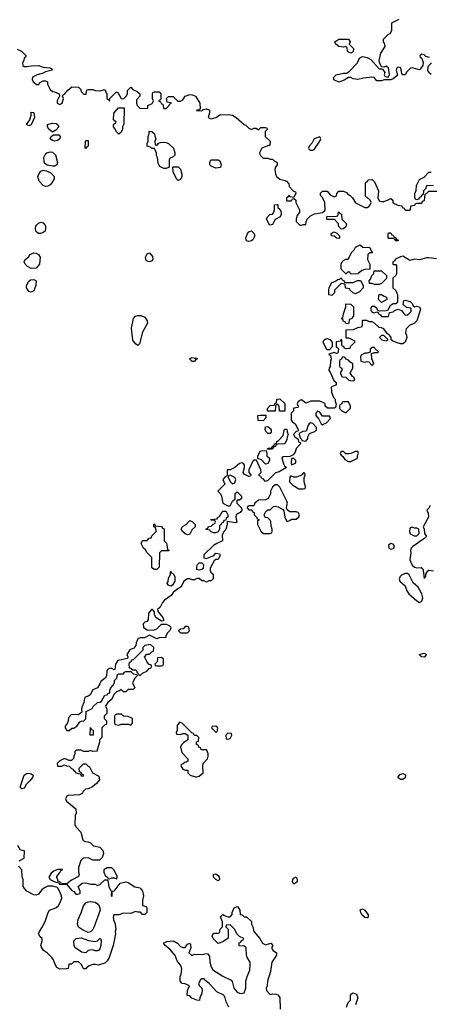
# Model space of a CAD drawing. Header units: inches. Extents: x 2380053 to 2584298, y 380219 to 546618.
# Tile 427 of 656: x 2486892 to 2490354, y 434014 to 442336. Entities that reach past the tile are written whole.
import ezdxf

# ---------------------------------------------------------------- set-up
doc = ezdxf.new("R2010")
doc.units = ezdxf.units.IN
doc.header["$MEASUREMENT"] = 0
for name, color, linetype in [('C4483', 7, 'Continuous'), ('C4484', 7, 'Continuous'), ('C4493', 7, 'Continuous'), ('C4494', 7, 'Continuous')]:
    doc.layers.add(name, color=color, linetype=linetype)

msp = doc.modelspace()

# ---------------------------------------------------------------- linework, layer by layer
at = {"layer": 'C4483', "color": 2}
for points, elevation in [([(2489972.9, 440000), (2489992, 439990), (2489994, 439970), (2489950, 439946), (2489926, 439970), (2489928.7, 440000)], 46), ([(2490000, 439877.3), (2489990, 439874), (2489932.7, 439872.7), (2489918, 439878), (2489912.7, 439892.7), (2489892, 439912), (2489868.4, 439911.6), (2489860.4, 439899.6), (2489860.4, 439880.4), (2489866, 439870), (2489880.4, 439860.4), (2489890, 439858), (2489910, 439866), (2489922, 439862), (2489926, 439850), (2489942, 439842), (2489950, 439828), (2490000, 439826.3)], 46), ([(2490000, 439681.6), (2489970, 439722), (2489950, 439732), (2489930, 439734), (2489891.1, 439771.1), (2489870, 439782), (2489850, 439782), (2489827.3, 439792.7), (2489790, 439794), (2489786, 439790), (2489786, 439750), (2489782, 439738), (2489748.4, 439731.6), (2489710, 439714), (2489647.3, 439712.7), (2489647.3, 439647.3), (2489670, 439646), (2489690, 439638), (2489722, 439622), (2489726, 439610), (2489686, 439570), (2489682, 439558), (2489650, 439554), (2489638, 439558), (2489632.7, 439572.7), (2489618, 439578), (2489614, 439590), (2489614, 439630), (2489610, 439634), (2489602, 439618), (2489570, 439614), (2489566, 439610), (2489566, 439570), (2489582, 439562), (2489586, 439550), (2489582, 439518), (2489570, 439514), (2489550, 439522), (2489506, 439510), (2489518, 439498), (2489526, 439470), (2489518, 439450), (2489515.3, 439404.7), (2489508, 439390), (2489506, 439370), (2489516.4, 439356.4), (2489547.3, 439287.3), (2489566, 439270), (2489566, 439250), (2489526, 439230), (2489528.4, 439188.4), (2489544, 439144), (2489558, 439130), (2489558, 439110), (2489566, 439090), (2489562, 439058), (2489550, 439054), (2489492.7, 439052.7), (2489474, 439070), (2489472.7, 439092.7), (2489428.4, 439111.6), (2489352.7, 439112.7), (2489310, 439094), (2489294, 439110), (2489270, 439122), (2489246, 439110), (2489238, 439090), (2489246, 439070), (2489242, 439058), (2489210, 439054), (2489206, 439050), (2489206, 439030), (2489186, 439010), (2489186, 438950), (2489196.4, 438936.4), (2489220.4, 438920.4), (2489238, 438890), (2489246, 438870), (2489242, 438858), (2489230, 438854), (2489206, 438830), (2489218, 438810), (2489246, 438790), (2489248.7, 438768.7), (2489262, 438762), (2489266, 438750), (2489229.1, 438710.9), (2489219.3, 438680.7), (2489202, 438658), (2489175.3, 438644.7), (2489118, 438642), (2489108.4, 438631.6), (2489122, 438582), (2489130, 438566), (2489146, 438550), (2489085.2, 438514.8), (2489054.6, 438505.4), (2488990, 438442), (2488970, 438434), (2488950, 438454), (2488938, 438458), (2488930, 438474), (2488918, 438478), (2488914, 438490), (2488931.6, 438508.4), (2488931.1, 438531.1), (2488894, 438614), (2488870, 438614), (2488866, 438610), (2488828.4, 438531.6), (2488828, 438508), (2488846, 438490), (2488842, 438478), (2488830, 438474), (2488790, 438494), (2488782, 438510), (2488792, 438550), (2488792, 438570), (2488783.6, 438583.6), (2488771, 438591), (2488750, 438584.7), (2488710, 438551.3), (2488670, 438532), (2488646, 438530), (2488646, 438490), (2488642, 438478), (2488627.3, 438472.7), (2488608, 438450), (2488626, 438410), (2488568, 438350), (2488588.4, 438328.4), (2488598, 438310), (2488608, 438250), (2488650, 438226), (2488670, 438226), (2488690, 438266), (2488714, 438286), (2488714, 438330), (2488730, 438346), (2488766, 438310), (2488766, 438290), (2488750, 438274), (2488726, 438274), (2488726, 438250), (2488768, 438210), (2488768.7, 438190), (2488755.3, 438170), (2488737.2, 438162.8), (2488722, 438150), (2488719, 438130), (2488726, 438090), (2488715.3, 438084.7), (2488646, 438094), (2488646, 438070), (2488634, 438026), (2488618, 438010), (2488602, 437978), (2488606, 437930), (2488558, 437910), (2488529.1, 437890.9), (2488448.4, 437811.6), (2488447.3, 437787.3), (2488470, 437782), (2488532.7, 437807.3), (2488550, 437826), (2488582, 437822), (2488586, 437810), (2488570, 437774), (2488550, 437774), (2488536.4, 437763.6), (2488500.4, 437699.6), (2488500.4, 437680.4), (2488507.3, 437667.3), (2488526, 437650), (2488526, 437610), (2488510, 437594), (2488490, 437594), (2488470, 437582), (2488452, 437592), (2488430, 437594), (2488410, 437614), (2488390, 437612), (2488370, 437602), (2488350, 437602), (2488330.9, 437610.9), (2488310, 437611.3), (2488278, 437590), (2488258, 437542), (2488219, 437521), (2488190, 437496), (2488171.9, 437468.1), (2488115.3, 437430), (2488098, 437410), (2488078, 437370), (2488058, 437350), (2488062, 437330), (2488102, 437282), (2488108, 437270), (2488106, 437254), (2488090, 437252), (2488043.5, 437283.5), (2488031.3, 437310), (2488032, 437332), (2488014, 437350), (2488006, 437350), (2487980.4, 437319.6), (2487976.4, 437263.6), (2487966, 437250), (2487950, 437244.7), (2487935.3, 437230), (2487938, 437198), (2487970, 437178), (2488023.6, 437176.4), (2488051.1, 437188.9), (2488090, 437228), (2488130, 437228), (2488156.4, 437216.4), (2488167.3, 437207.3), (2488168, 437190), (2488158, 437170), (2488138, 437150), (2488126, 437126), (2488126, 437114), (2488070, 437112), (2488050, 437102), (2487990, 437134), (2487947.3, 437112.7), (2487910, 437112), (2487890, 437102), (2487875.3, 437070), (2487874.6, 437045.4), (2487856, 437024), (2487822, 437010), (2487798, 436970), (2487806, 436950), (2487802, 436938), (2487721.2, 436918.8), (2487701.2, 436890), (2487696.4, 436843.6), (2487690, 436842), (2487670, 436852), (2487650, 436852), (2487635.3, 436844.7), (2487629.1, 436830.9), (2487625.2, 436790), (2487614, 436770), (2487578, 436742), (2487570, 436722), (2487548, 436690), (2487508.9, 436671.1), (2487488, 436630), (2487470, 436618), (2487446, 436610), (2487440.2, 436599.8), (2487434.8, 436565.2), (2487419, 436530), (2487415.3, 436510), (2487418, 436482), (2487390, 436462), (2487330, 436464.7), (2487304, 436436), (2487302, 436410), (2487294, 436386), (2487276.4, 436363.6), (2487275.3, 436350), (2487290, 436328.7), (2487310, 436328.7), (2487332.7, 436347.3), (2487350, 436348), (2487374.8, 436365.2), (2487399.6, 436400.4), (2487410, 436408), (2487434, 436410), (2487452, 436428), (2487454, 436490), (2487504.7, 436515.3), (2487512, 436530), (2487550, 436566), (2487571.6, 436568.4), (2487583.6, 436576.4), (2487610, 436626), (2487631.6, 436628.4), (2487638, 436642), (2487652.7, 436647.3), (2487654, 436670), (2487662, 436690), (2487682, 436710), (2487694, 436730), (2487694, 436750), (2487714, 436770), (2487718, 436802), (2487730, 436806), (2487770, 436806), (2487778, 436822), (2487790, 436826), (2487830, 436826), (2487850, 436806), (2487882, 436802), (2487886, 436790), (2487867.3, 436772.7), (2487846, 436730), (2487866, 436690), (2487850, 436674), (2487810, 436674), (2487790, 436654), (2487770, 436654), (2487750, 436674), (2487736.4, 436663.6), (2487710, 436654), (2487687.3, 436632.7), (2487670, 436594), (2487636.4, 436563.6), (2487620.4, 436539.6), (2487618, 436530), (2487628, 436510), (2487627.3, 436472.7), (2487606, 436450), (2487606, 436430), (2487626, 436410), (2487626, 436390), (2487622, 436378), (2487607.3, 436372.7), (2487586, 436350), (2487586, 436270), (2487566, 436250), (2487566, 436230), (2487546, 436166), (2487546, 436154), (2487510, 436152), (2487490, 436158), (2487470, 436151.3), (2487430, 436152), (2487410, 436162), (2487370, 436162), (2487358, 436150), (2487358, 436130), (2487348, 436110), (2487347.3, 436092.7), (2487330, 436074), (2487310, 436074), (2487270, 436091.3), (2487230, 436072), (2487208, 436050), (2487210, 436026), (2487247.3, 436027.3), (2487270, 436038), (2487288.4, 436028.4), (2487310, 436026), (2487330, 436006), (2487342, 436002), (2487350, 435986), (2487362, 435982), (2487366, 435970), (2487402, 435962), (2487410, 435946), (2487430, 435946), (2487434, 435950), (2487418, 435958), (2487410, 435974), (2487398, 435978), (2487394, 436010), (2487430, 436046), (2487450, 436046), (2487470, 436026), (2487482, 436022), (2487506, 435970), (2487562, 435942), (2487566, 435910), (2487540.4, 435879.6), (2487508.4, 435851.6), (2487470, 435834), (2487447.3, 435832.7), (2487426, 435810), (2487422, 435798), (2487396.4, 435783.6), (2487300.4, 435779.6), (2487290, 435774), (2487278, 435750), (2487286, 435730), (2487367.3, 435667.3), (2487368, 435630), (2487362, 435610), (2487358, 435530), (2487368, 435510), (2487408, 435470), (2487424.7, 435404.7), (2487434.6, 435394.6), (2487448.9, 435388.9), (2487470, 435388), (2487490, 435378), (2487514.6, 435354.6), (2487570, 435342), (2487593.6, 435313.6), (2487599, 435290), (2487590, 435254), (2487567.3, 435232.7), (2487510, 435232), (2487470, 435251.3), (2487428, 435250), (2487408.7, 435230), (2487388, 435170), (2487388, 435130), (2487395.3, 435110), (2487390, 435094), (2487330, 435062), (2487290, 435032), (2487250, 435034), (2487238, 435038), (2487234, 435050), (2487214, 435054), (2487214, 435066), (2487204.7, 435084.7), (2487206, 435094), (2487234, 435130), (2487238, 435142), (2487254, 435150), (2487250, 435154), (2487210, 435152), (2487180.2, 435139.8), (2487156.4, 435123.6), (2487138, 435090), (2487148, 435070), (2487188.4, 435048.4), (2487222, 435042), (2487228.4, 435028.4), (2487290, 435028), (2487330, 434978), (2487350, 434968), (2487370, 434942), (2487402, 434950), (2487402, 434970), (2487384.7, 435010), (2487421, 435039), (2487450, 435042), (2487490, 435028.7), (2487530, 435028.7), (2487550, 435018), (2487570, 435026), (2487610, 435066), (2487630, 435066), (2487638, 435058), (2487644, 435010), (2487659.3, 434979.3), (2487668.7, 434970), (2487666, 434930), (2487670, 434926), (2487674, 434930), (2487674, 434970), (2487690, 434974), (2487698.5, 434981.5), (2487741, 435039), (2487790, 435048.7), (2487810, 435044), (2487865.6, 435005.6), (2487910, 434998), (2487913.6, 434993.6), (2487928.7, 434970), (2487939, 434930), (2487928.7, 434890), (2487928.4, 434848.4), (2487962, 434842), (2487966, 434830), (2487966, 434790), (2487950, 434774), (2487930, 434774), (2487912, 434792), (2487890, 434792), (2487870, 434798), (2487830, 434782), (2487770, 434784.7), (2487728.4, 434771.6), (2487688, 434770), (2487682, 434750), (2487684, 434730), (2487699, 434690), (2487704, 434650), (2487699, 434630), (2487701.2, 434610), (2487681.2, 434510), (2487648.7, 434410), (2487630, 434382), (2487610, 434362), (2487555.3, 434344.7), (2487531.3, 434351.3), (2487508.9, 434351.1), (2487480.2, 434339.8), (2487456.4, 434323.6), (2487450, 434314), (2487430, 434314), (2487414, 434350), (2487390, 434374), (2487350, 434372), (2487330, 434354), (2487310, 434354), (2487306, 434350), (2487302, 434318), (2487287.3, 434312.7), (2487230, 434311.3), (2487204.9, 434324.9), (2487191, 434350), (2487178, 434390), (2487164.7, 434410), (2487126.4, 434446.4), (2487092, 434470), (2487076.9, 434496.9), (2487071.3, 434510), (2487082, 434550), (2487082, 434570), (2487065.4, 434585.4), (2487052, 434610), (2487058, 434630), (2487079.8, 434660.2), (2487106.8, 434713.2), (2487131.3, 434790), (2487144.7, 434810), (2487198, 434830), (2487221, 434850), (2487231.3, 434870), (2487246.8, 434910), (2487244, 434930), (2487227.7, 434970), (2487210, 435002), (2487170, 435012), (2487130, 435011.3), (2487101.5, 434998.5), (2487078, 434982), (2487050, 434944.7), (2487030, 434936), (2487010, 434938), (2486951.6, 434971.6), (2486931.6, 434991.6), (2486922, 435010), (2486922, 435070), (2486912.7, 435092.7), (2486910.7, 435150.7), (2486882, 435182)], 46), ([(2490000, 439636.3), (2489970, 439668), (2489950, 439668), (2489932, 439650), (2489954, 439630), (2489990, 439622), (2490000, 439627)], 46), ([(2486887.3, 435227.3), (2486930.9, 435249.1), (2486931.6, 435311.6), (2486898, 435318), (2486876.9, 435356.9)], 46), ([(2488659, 433990), (2488636, 434036), (2488629.2, 434070), (2488616, 434090), (2488559.3, 434119.3), (2488494, 434190), (2488457.2, 434217.2), (2488450, 434228), (2488430, 434228), (2488419.6, 434220.4), (2488402, 434190), (2488410, 434174), (2488431.6, 434151.6), (2488434, 434130), (2488431.6, 434108.4), (2488414, 434070), (2488412.7, 434047.3), (2488390, 434048), (2488347.3, 434067.3), (2488330, 434086), (2488307.3, 434087.3), (2488308.9, 434131.1), (2488326, 434170), (2488290, 434188), (2488266, 434190), (2488248.4, 434208.4), (2488248.9, 434248.9), (2488257.2, 434270), (2488261.2, 434310), (2488256.5, 434336.5), (2488221.5, 434381.5), (2488205.6, 434425.6), (2488160.2, 434480.2), (2488122, 434510), (2488108, 434530), (2488110, 434534), (2488135.3, 434544.7), (2488190.5, 434550.5), (2488224.7, 434530), (2488250, 434502), (2488270, 434494), (2488290, 434494), (2488310, 434522), (2488330, 434531.3), (2488336.9, 434516.9), (2488338, 434490), (2488322, 434450), (2488346.8, 434426.8), (2488370, 434438), (2488430, 434436), (2488470, 434444.7), (2488482, 434442), (2488496.9, 434416.9), (2488498, 434370), (2488510.7, 434330), (2488525.3, 434305.3), (2488610, 434251.3), (2488678, 434218), (2488686.8, 434206.8), (2488702.8, 434150), (2488730, 434118), (2488750, 434106.8), (2488770, 434106), (2488788.9, 434111.1), (2488804, 434150), (2488802, 434210), (2488813.2, 434250), (2488837.5, 434302.5), (2488841.2, 434350), (2488839, 434370), (2488815.3, 434410), (2488808.7, 434430), (2488806, 434490), (2488787.3, 434507.3), (2488750, 434506), (2488746, 434510), (2488747.3, 434532.7), (2488762, 434538), (2488767.3, 434552.7), (2488782, 434558), (2488786, 434570), (2488750, 434586), (2488726, 434610), (2488710, 434646), (2488670, 434686), (2488638, 434682), (2488634, 434670), (2488654, 434650), (2488652.7, 434572.7), (2488610, 434542), (2488568.4, 434528.4), (2488526, 434570), (2488518, 434590), (2488530, 434614), (2488570, 434614), (2488582, 434618), (2488586, 434650), (2488606, 434670), (2488606, 434710), (2488590, 434754), (2488610, 434774), (2488623.6, 434763.6), (2488650, 434754), (2488670, 434754), (2488687.3, 434772.7), (2488688, 434790), (2488706, 434830), (2488730, 434842), (2488736.9, 434836.9), (2488751.3, 434810), (2488754, 434774), (2488771.6, 434771.6), (2488790, 434754), (2488810, 434754), (2488850, 434714), (2488852, 434690), (2488862, 434670), (2488871, 434630), (2488921, 434570), (2488944.7, 434530), (2488970, 434518), (2489014, 434530), (2489032, 434510), (2489023.6, 434496.4), (2489023.6, 434483.6), (2489034, 434470), (2489062, 434450), (2489062, 434430), (2489022, 434370), (2489011.3, 434290), (2488986.8, 434210), (2488982.8, 434170), (2488976, 434150), (2488978, 434130), (2489002, 434102), (2489010, 434098), (2489030, 434102), (2489059.6, 434099.6), (2489072.7, 434092.7), (2489091.6, 434071.6), (2489092.7, 433972.7)], 42), ([(2489655.3, 433990), (2489668, 434030), (2489688, 434050), (2489688.4, 434091.6), (2489696.4, 434103.6), (2489710, 434112), (2489738.8, 434098.8), (2489750.9, 434069.1), (2489731.3, 434010)], 42)]:
    msp.add_lwpolyline(points, dxfattribs=dict(at, elevation=elevation))
for points, elevation in [([(2489670, 439766), (2489647.3, 439767.3), (2489642, 439782), (2489630, 439786), (2489622, 439802), (2489608, 439810), (2489622, 439818), (2489627.3, 439832.7), (2489628, 439850), (2489648, 439910), (2489650, 439934), (2489691.6, 439931.6), (2489714, 439910), (2489714, 439830), (2489692.7, 439807.3), (2489678, 439802), (2489674, 439770)], 46), ([(2487890, 439582), (2487870, 439595.3), (2487847, 439627), (2487836, 439730), (2487852.7, 439810), (2487869.5, 439830.5), (2487890, 439836.3), (2487914.9, 439834.9), (2487950, 439820.7), (2487968, 439790), (2487970.8, 439770), (2487930, 439695.3), (2487904.7, 439595.3)], 46), ([(2489490, 439546), (2489486, 439550), (2489458, 439610), (2489466, 439630), (2489480.4, 439639.6), (2489490, 439642), (2489512.7, 439632.7), (2489534, 439610), (2489534, 439570), (2489510, 439546)], 46), ([(2489630, 439486), (2489618, 439482), (2489612.7, 439467.3), (2489598, 439462), (2489594, 439450), (2489594, 439410), (2489598, 439398), (2489614, 439390), (2489614, 439370), (2489603.6, 439356.4), (2489603.6, 439343.6), (2489618, 439318), (2489650, 439314), (2489674, 439290), (2489685.4, 439285.4), (2489710, 439284.7), (2489726, 439290), (2489718, 439310), (2489703.1, 439323.1), (2489686, 439350), (2489708, 439390), (2489707.3, 439427.3), (2489683.1, 439443.1), (2489670, 439458), (2489647.3, 439467.3), (2489642, 439482)], 46), ([(2489890, 439566), (2489870, 439566), (2489854, 439550), (2489854, 439526), (2489830, 439518), (2489810, 439518), (2489779.6, 439500.4), (2489772, 439490), (2489774, 439450), (2489810, 439441), (2489830, 439446), (2489843.6, 439443.6), (2489870, 439414), (2489886, 439430), (2489868.4, 439468.4), (2489866, 439514), (2489890, 439522), (2489916.4, 439523.6), (2489926, 439530), (2489895.3, 439555.3)], 46), ([(2488370, 439474), (2488390, 439474), (2488394, 439470), (2488378, 439462), (2488370, 439448), (2488348.4, 439448.4), (2488328, 439470), (2488350, 439482)], 46), ([(2489087.3, 439027.3), (2489086, 439070), (2489070, 439086), (2489058, 439082), (2489054, 439070), (2489052, 439028), (2488990, 439026), (2488986, 439030), (2488986, 439050), (2489010, 439074), (2489042, 439078), (2489050, 439094), (2489062, 439098), (2489066, 439130), (2489092, 439132), (2489132, 439092), (2489134, 439030), (2489130, 439028)], 46), ([(2489670, 439106), (2489630, 439106), (2489618, 439102), (2489614, 439090), (2489598, 439082), (2489594, 439070), (2489594, 439050), (2489614, 439030), (2489650, 439014), (2489687.3, 439052.7), (2489688, 439070)], 46), ([(2488950, 438946), (2488907.3, 438947.3), (2488906, 438990), (2488930, 438994), (2488972.7, 438992.7), (2488972, 438970)], 46), ([(2489410, 439026), (2489394, 439010), (2489394, 438990), (2489419.8, 438959.8), (2489439.6, 438919.6), (2489450, 438912), (2489470, 438922), (2489486, 438930), (2489516.4, 438963.6), (2489518, 438970), (2489510, 438986), (2489450, 438986), (2489430, 439018)], 46), ([(2489350, 438929), (2489338.8, 438921.2), (2489330.7, 438909.3), (2489316.9, 438863.1), (2489310, 438858), (2489284.7, 438855.3), (2489258, 438842), (2489254, 438830), (2489262, 438802), (2489274, 438790), (2489278, 438778), (2489310, 438774), (2489327.3, 438792.7), (2489328.4, 438811.6), (2489342, 438838), (2489385.2, 438854.8), (2489402, 438870), (2489402, 438890), (2489370, 438924)], 46), ([(2488990, 438838), (2488978, 438850), (2488966, 438870), (2488970, 438894), (2488990, 438898), (2489010, 438882), (2489018, 438870), (2489018, 438850), (2489010, 438838)], 46), ([(2488986, 438706), (2488986, 438710), (2488990, 438714), (2489022, 438718), (2489027.3, 438732.7), (2489042, 438738), (2489046, 438750), (2489062, 438758), (2489066, 438770), (2489080.4, 438779.6), (2489119, 438821), (2489130, 438874), (2489150, 438874), (2489152.7, 438852.7), (2489162, 438830), (2489152, 438808), (2489151.1, 438788.9), (2489134, 438750), (2489072.7, 438747.3), (2489058, 438742), (2489054, 438730), (2489038, 438722), (2489030, 438706)], 46), ([(2488970, 438578), (2488934.6, 438614.6), (2488906, 438626), (2488906, 438650), (2488928.4, 438691.6), (2488974, 438694), (2488982, 438670), (2488982, 438650), (2489002, 438630), (2489002, 438610), (2488990, 438586)], 46), ([(2489750, 438686), (2489730, 438686), (2489691.6, 438668.4), (2489670, 438666), (2489648, 438668), (2489630, 438686), (2489610, 438686), (2489602, 438670), (2489610, 438654), (2489623.6, 438643.6), (2489639.6, 438619.6), (2489670, 438602), (2489690, 438602), (2489746, 438630), (2489748, 438652), (2489755.3, 438670)], 46), ([(2489210, 438626), (2489190, 438626), (2489186, 438590), (2489190, 438574), (2489210, 438582), (2489226, 438590), (2489226, 438610)], 46), ([(2489290, 438506), (2489272.7, 438487.3), (2489231.3, 438468.7), (2489208.7, 438468.7), (2489190, 438478), (2489182, 438478), (2489174, 438470), (2489172, 438430), (2489201, 438401), (2489250, 438372), (2489290, 438372), (2489306, 438374), (2489308, 438390), (2489295.3, 438430), (2489296.4, 438463.6), (2489306, 438490), (2489302, 438502)], 46), ([(2488670, 438486), (2488658, 438482), (2488654, 438470), (2488670, 438434), (2488690, 438414), (2488710, 438422), (2488718, 438450), (2488710, 438466)], 46), ([(2489070, 438406), (2489050, 438406), (2489030, 438386), (2489012, 438350), (2489011.1, 438328.9), (2488991.3, 438288.7), (2488970, 438278), (2488910, 438275.3), (2488878, 438250), (2488870, 438226), (2488830, 438226), (2488818, 438222), (2488814, 438210), (2488830, 438194), (2488852.7, 438192.7), (2488858, 438178), (2488874, 438170), (2488874, 438150), (2488894, 438130), (2488898, 438118), (2488912.7, 438112.7), (2488912.7, 438107.3), (2488902, 438098), (2488902, 438070), (2488930, 438014), (2488952.7, 437992.7), (2489010, 437994), (2489022, 437998), (2489026, 438010), (2489026, 438030), (2489016.4, 438056.4), (2489014.6, 438094.6), (2489010, 438106), (2488990, 438126), (2488967.3, 438127.3), (2488958, 438150), (2488970, 438174), (2488990, 438194), (2489010, 438194), (2489038, 438222), (2489050, 438224.7), (2489078, 438218), (2489116, 438196), (2489124.7, 438184.7), (2489132, 438130), (2489150, 438094), (2489176.4, 438103.6), (2489190, 438114), (2489230, 438114), (2489250, 438134), (2489258, 438150), (2489246, 438170), (2489230, 438175.3), (2489175.3, 438175.3), (2489154, 438194), (2489148, 438208), (2489148.9, 438231.1), (2489155.3, 438250), (2489150, 438266), (2489090, 438386)], 46), ([(2488530, 437998), (2488506, 438010), (2488502, 438022), (2488470, 438026), (2488466, 438030), (2488482, 438038), (2488487.3, 438052.7), (2488510, 438054), (2488527.3, 438072.7), (2488542, 438078), (2488546, 438090), (2488542, 438102), (2488510, 438106), (2488507.3, 438112.7), (2488562, 438118), (2488567.3, 438132.7), (2488582, 438138), (2488603.1, 438176.9), (2488610, 438182), (2488630, 438182), (2488638, 438178), (2488652, 438152), (2488652, 438130), (2488638, 438122), (2488634, 438106), (2488618, 438102), (2488612.7, 438087.3), (2488598, 438082), (2488594, 438070), (2488582, 438058), (2488582, 438030), (2488570, 438008), (2488550, 437998)], 46), ([(2488030, 437688), (2488016.4, 437696.4), (2488008.4, 437708.4), (2488008, 437790), (2487969.3, 437829.3), (2487954.6, 437854.6), (2487938, 437870), (2487918, 437910), (2487930, 437934), (2487970, 437934), (2487987.3, 437952.7), (2488002, 437958), (2488007.3, 437972.7), (2488046, 438010), (2488042, 438042), (2488026, 438050), (2488026, 438070), (2488030, 438074), (2488038, 438058), (2488091.6, 438051.6), (2488098, 438038), (2488112.7, 438032.7), (2488112.7, 437932.7), (2488131.6, 437911.6), (2488142, 437862), (2488154, 437850), (2488150, 437846), (2488090, 437846), (2488074, 437830), (2488071.3, 437710), (2488050, 437688)], 46), ([(2488310, 437982), (2488289.1, 437989.1), (2488268.9, 438008.9), (2488258, 438030), (2488268.9, 438051.1), (2488298, 438070), (2488330, 438102), (2488352.7, 438092.7), (2488374, 438070), (2488374, 438050), (2488350, 438026), (2488330, 437988)], 46), ([(2488410, 437682), (2488389, 437689), (2488388.7, 437710), (2488395.3, 437730), (2488410, 437744.7), (2488430, 437744.7), (2488444.7, 437730), (2488442, 437698), (2488430, 437688.7)], 46), ([(2488170, 437548.7), (2488150, 437558), (2488138, 437570), (2488148, 437590), (2488148.4, 437611.6), (2488166, 437650), (2488166, 437670), (2488170, 437674), (2488178, 437658), (2488190, 437654), (2488202, 437630), (2488202, 437590), (2488183.6, 437556.4)], 46), ([(2488310, 437206), (2488290, 437206), (2488272.7, 437187.3), (2488250, 437186), (2488234, 437170), (2488250, 437154), (2488310, 437154), (2488326, 437170), (2488322, 437202)], 46), ([(2487996.4, 437056.4), (2487950, 437046), (2487934, 437030), (2487932.7, 437007.3), (2487850, 436926), (2487838, 436922), (2487830, 436906), (2487818, 436902), (2487814, 436890), (2487818, 436858), (2487830, 436854), (2487842, 436842), (2487870, 436842), (2487882, 436830), (2487882, 436822), (2487894, 436810), (2487898, 436798), (2487910, 436794), (2487930, 436814), (2487966, 436830), (2487987.3, 436852.7), (2488002, 436858), (2488006, 436870), (2488002, 436882), (2487987.3, 436887.3), (2487970, 436906), (2487948, 436950), (2487967.3, 436972.7), (2487990, 436974), (2488007.3, 436992.7), (2488022, 436998), (2488026, 437030)], 46), ([(2488090, 436946), (2488058, 436942), (2488054, 436910), (2488034, 436890), (2488038, 436878), (2488050, 436874), (2488090, 436874), (2488102, 436878), (2488106, 436890), (2488106, 436930)], 46), ([(2487750, 436466), (2487710, 436466), (2487698, 436462), (2487694, 436450), (2487694, 436390), (2487698, 436378), (2487730, 436372), (2487750, 436382), (2487810, 436382), (2487830, 436374), (2487846, 436390), (2487846, 436430), (2487810, 436446), (2487768.4, 436448.4)], 46), ([(2487510, 436288), (2487488, 436290), (2487490, 436354), (2487498, 436338), (2487514, 436330), (2487514, 436290)], 46), ([(2488242, 436398), (2488222, 436370), (2488222, 436330), (2488214, 436310), (2488218, 436298), (2488250, 436294), (2488270, 436302), (2488290, 436302), (2488314, 436290), (2488312, 436250), (2488276, 436224), (2488262, 436210), (2488252, 436190), (2488262, 436142), (2488314, 436090), (2488314, 436070), (2488299.6, 436060.4), (2488282, 436058), (2488272.7, 436047.3), (2488258, 436042), (2488254, 436030), (2488270, 436002), (2488290, 435994), (2488312.7, 435992.7), (2488314, 435970), (2488334, 435950), (2488376.9, 435936.9), (2488390, 435936), (2488410, 435942.8), (2488444, 435970), (2488439, 436030), (2488442, 436050), (2488478, 436090), (2488486, 436110), (2488486, 436130), (2488476.4, 436156.4), (2488470, 436166), (2488426, 436166), (2488422, 436182), (2488407.3, 436187.3), (2488402, 436202), (2488386, 436210), (2488387.3, 436232.7), (2488402, 436238), (2488406, 436270), (2488390, 436286), (2488370, 436286), (2488362, 436302), (2488347.3, 436307.3), (2488266, 436390)], 46), ([(2488550, 436366), (2488518, 436362), (2488514, 436350), (2488550, 436314), (2488562, 436318), (2488566, 436350)], 46), ([(2488650, 436306), (2488634, 436290), (2488638, 436258), (2488650, 436254), (2488670, 436262), (2488686, 436290), (2488682, 436302)], 46), ([(2486910, 435835.3), (2486895.3, 435850), (2486929.2, 435950), (2486950, 435964), (2486970, 435967.3), (2486990, 435962.8), (2487006, 435950), (2487001, 435930), (2486978.5, 435901.5), (2486946.8, 435873.2), (2486930, 435842)], 46), ([(2487670, 435168), (2487630, 435168), (2487602, 435150), (2487602, 435130), (2487618, 435098), (2487634, 435090), (2487638, 435078), (2487650, 435074), (2487670, 435082), (2487690, 435082), (2487710, 435074), (2487716.4, 435083.6), (2487716.4, 435096.4), (2487688, 435150)], 46), ([(2488570, 435058), (2488550, 435068), (2488529.1, 435089.1), (2488530, 435112), (2488550, 435118), (2488570, 435102), (2488578, 435090), (2488582, 435070)], 42), ([(2489210, 435028.7), (2489197.2, 435050), (2489201.2, 435070), (2489210, 435081), (2489230, 435092), (2489238, 435070), (2489236, 435050)], 42), ([(2487470, 434622), (2487422.6, 434642.6), (2487390, 434667), (2487379.7, 434690), (2487386.4, 434730), (2487411.8, 434788.2), (2487430, 434847.7), (2487450, 434870.6), (2487470, 434880.5), (2487490, 434883.8), (2487530, 434877.3), (2487558.6, 434858.6), (2487570.4, 434830.4), (2487572.2, 434810), (2487517.8, 434662.2), (2487510, 434647), (2487490, 434627)], 46), ([(2489830, 434744), (2489810, 434749), (2489787, 434767), (2489774, 434790), (2489770, 434812), (2489790, 434821), (2489810, 434811), (2489837.3, 434770), (2489838, 434750)], 42), ([(2487530, 434544.7), (2487550, 434551), (2487570, 434571), (2487574, 434570), (2487581, 434550), (2487578, 434510), (2487570, 434482), (2487558, 434470), (2487550, 434465.2), (2487530, 434465.2), (2487510, 434473.2), (2487487.1, 434472.9), (2487470, 434469), (2487450, 434449), (2487413.6, 434453.6), (2487392.5, 434472.5), (2487362, 434490), (2487353.2, 434510), (2487348.7, 434550), (2487368, 434570), (2487410, 434576), (2487474.4, 434554.4)], 46)]:
    msp.add_lwpolyline(points, close=True, dxfattribs=dict(at, elevation=elevation))
at = {"layer": 'C4484', "color": 2}
for points, elevation in [([(2489690, 442052.7), (2489670, 442061.2), (2489662.7, 442070), (2489658.6, 442098.6), (2489650, 442108.7), (2489630, 442102.7), (2489590, 442109.4), (2489563.7, 442130), (2489556, 442150), (2489590, 442170.3), (2489670.3, 442170.3), (2489684, 442150), (2489678, 442130), (2489712, 442092), (2489710, 442064)], 42), ([(2487730, 441368), (2487706, 441390), (2487696.4, 441416.4), (2487686, 441430), (2487686, 441450), (2487706, 441470), (2487686, 441490), (2487687.3, 441547.3), (2487726, 441590), (2487770, 441592), (2487774, 441590), (2487772.7, 441452.7), (2487762, 441430), (2487762, 441410), (2487750, 441386)], 46), ([(2486970, 441438), (2486948.7, 441450), (2486978, 441490), (2486988.7, 441530), (2486990, 441554), (2487007.3, 441552.7), (2487012, 441550), (2487018, 441510), (2486990, 441448)], 46), ([(2487170, 441386), (2487138, 441410), (2487126, 441430), (2487126, 441450), (2487170, 441461), (2487198.8, 441458.8), (2487211.1, 441451.1), (2487222, 441430), (2487196.9, 441403.1)], 46), ([(2487190, 441309.2), (2487170, 441315.3), (2487148.7, 441330), (2487158, 441350), (2487176.4, 441363.6), (2487222, 441362), (2487234, 441350), (2487231.3, 441330), (2487210, 441315.3)], 46), ([(2488050, 441274), (2488068, 441292), (2488083.1, 441296.9), (2488110, 441301), (2488130, 441298), (2488150.8, 441290.8), (2488191.3, 441250), (2488202, 441210), (2488202, 441190), (2488190, 441178), (2488158, 441162), (2488154, 441150), (2488154, 441090), (2488150, 441086), (2488130, 441078), (2488110, 441078), (2488076.4, 441096.4), (2488063.1, 441123.1), (2488058, 441170), (2488048.4, 441188.4), (2488047.3, 441207.3), (2488036.4, 441236.4), (2488030, 441246), (2488010, 441246), (2487998, 441258), (2487970, 441266), (2487968, 441290), (2487978, 441310), (2487978, 441350), (2487986, 441370), (2487987.3, 441392.7), (2488010, 441392), (2488031.6, 441371.6), (2488032.7, 441352.7), (2488042, 441330), (2488034, 441310), (2488038, 441278)], 46), ([(2489430, 441346), (2489382, 441330), (2489365.4, 441294.6), (2489342, 441270), (2489332, 441250), (2489339.6, 441239.6), (2489350, 441232), (2489370, 441232), (2489380.4, 441239.6), (2489428, 441310), (2489438, 441330)], 46), ([(2487450, 441246), (2487446, 441250), (2487448, 441310), (2487450, 441314), (2487470, 441314), (2487471.6, 441268.4), (2487458, 441262)], 46), ([(2487170, 441097.2), (2487125.2, 441105.2), (2487102.7, 441122.7), (2487097.2, 441137.2), (2487096, 441170), (2487106.6, 441193.4), (2487122, 441210), (2487150, 441219.1), (2487170, 441217.3), (2487194.9, 441194.9), (2487210.8, 441130), (2487204.7, 441110), (2487190, 441099)], 46), ([(2488550, 441082), (2488510, 441098), (2488498, 441110), (2488498, 441130), (2488508.7, 441151.3), (2488570, 441151.3), (2488583.6, 441143.6), (2488596, 441110), (2488590, 441088)], 46), ([(2488230, 440978), (2488218, 440990), (2488188, 441050), (2488187.3, 441092.7), (2488230, 441092), (2488250, 441074), (2488262, 441030), (2488262, 441010), (2488250, 440986)], 46), ([(2487110, 440925.2), (2487090, 440934), (2487057.2, 440970), (2487045.2, 441010), (2487058.6, 441041.4), (2487070, 441056), (2487090, 441062.8), (2487119.1, 441059.1), (2487157.5, 441037.5), (2487182.8, 441010), (2487182.8, 440990), (2487163.4, 440956.6), (2487150, 440939), (2487130, 440929)], 46), ([(2489010, 440598), (2489003.1, 440603.1), (2488978, 440650), (2488986, 440670), (2489006, 440690), (2489027.3, 440692.7), (2489036.4, 440703.6), (2489046, 440730), (2489046, 440770), (2489070, 440774), (2489074, 440770), (2489074, 440750), (2489090, 440734), (2489102, 440710), (2489102, 440690), (2489094, 440670), (2489051.6, 440648.4), (2489030, 440606)], 46), ([(2489610, 440566), (2489586, 440590), (2489586, 440610), (2489566, 440630), (2489562, 440642), (2489550, 440646), (2489487.3, 440647.3), (2489487.3, 440672.7), (2489570, 440674), (2489582, 440678), (2489586, 440710), (2489592.7, 440712.7), (2489598, 440698), (2489611.6, 440691.6), (2489614, 440650), (2489654, 440610), (2489650, 440586), (2489630, 440568)], 46), ([(2487050, 440529.2), (2487038.6, 440538.6), (2487029.2, 440550), (2487025.2, 440570), (2487029.2, 440590), (2487037.5, 440602.5), (2487050, 440616), (2487070, 440626), (2487090, 440618), (2487103.5, 440603.5), (2487110.8, 440590), (2487111, 440570), (2487106, 440550), (2487090, 440537.2), (2487070, 440529.2)], 46), ([(2488830, 440462), (2488810, 440468), (2488802, 440490), (2488818, 440530), (2488830, 440542), (2488850, 440551.3), (2488870.9, 440530.9), (2488878, 440510), (2488863.6, 440476.4), (2488850, 440468)], 46), ([(2489590, 440488), (2489568.4, 440488.4), (2489550, 440506), (2489528.7, 440508.7), (2489526, 440530), (2489550, 440542), (2489572.7, 440532.7), (2489594, 440510), (2489594, 440490)], 46), ([(2489690, 440186), (2489682, 440202), (2489670, 440206), (2489652.7, 440187.3), (2489647.3, 440187.3), (2489608.4, 440228.4), (2489608, 440270), (2489618, 440290), (2489630, 440302), (2489650, 440312), (2489667.3, 440312.7), (2489678, 440322), (2489678, 440330), (2489698, 440370), (2489718, 440390), (2489730, 440414), (2489770, 440432), (2489792.7, 440412.7), (2489850.9, 440410.9), (2489862, 440382), (2489872, 440370), (2489870, 440366), (2489850, 440366), (2489834, 440350), (2489832, 440310), (2489852, 440270), (2489852.7, 440227.3), (2489810, 440226), (2489783.6, 440216.4), (2489750, 440188)], 46), ([(2486990, 440234), (2486958, 440250), (2486938, 440270), (2486928.7, 440290), (2486938, 440310), (2486968.4, 440331.6), (2486978, 440350), (2487010, 440366), (2487030, 440362.8), (2487050, 440350.8), (2487066, 440330), (2487058, 440270), (2487030, 440235.3)], 46), ([(2487990, 440288.7), (2487970, 440294), (2487962, 440302), (2487954, 440330), (2487970, 440358), (2487990, 440364.7), (2488014.4, 440334.4), (2488018, 440310), (2488010, 440298)], 46), ([(2489650, 440114), (2489710, 440114), (2489748, 440132), (2489771.6, 440131.6), (2489794, 440090), (2489794, 440070), (2489763.6, 440036.4), (2489730, 440018), (2489710, 440026), (2489686, 440050), (2489682, 440062), (2489650, 440066), (2489646, 440070), (2489642, 440102), (2489610, 440106), (2489554, 440050), (2489551.6, 440028.4), (2489530, 440006), (2489506, 440010), (2489506, 440050), (2489508.4, 440071.6), (2489530, 440114), (2489556.4, 440123.6), (2489580.4, 440139.6), (2489598, 440142), (2489610, 440154), (2489618, 440138), (2489632.7, 440132.7), (2489638, 440118)], 46), ([(2489890, 440098), (2489870, 440106), (2489847.3, 440107.3), (2489846, 440130), (2489856.4, 440143.6), (2489867.3, 440172.7), (2489886, 440190), (2489887.3, 440212.7), (2489950, 440214), (2489992.7, 440172.7), (2489992.7, 440147.3), (2489950, 440106), (2489930, 440098)], 46), ([(2486990, 440033.2), (2486970, 440039.3), (2486949.2, 440070), (2486949.4, 440090.6), (2486970, 440124.7), (2486983.7, 440136.3), (2487010, 440141), (2487031.3, 440130), (2487026.8, 440090), (2487010, 440044)], 46)]:
    msp.add_lwpolyline(points, close=True, dxfattribs=dict(at, elevation=elevation))
for points, elevation in [([(2490000, 441935.3), (2489990, 441942), (2489970, 441935.3), (2489950, 441938), (2489933.4, 441973.4), (2489931.7, 441991.7), (2489945.7, 442054.3), (2489982, 442110), (2489976.4, 442136.4), (2489966, 442150), (2489966, 442170), (2490000, 442204)], 42), ([(2486870, 442088), (2486906, 442070), (2486946, 442030), (2486942, 442018), (2486928.4, 442011.6), (2486928, 441990), (2486915.3, 441970), (2486919, 441950), (2486930, 441941.2), (2486950, 441939), (2486990, 441947), (2487050, 441949.3), (2487090, 441935.1), (2487146, 441930), (2487162, 441922), (2487166, 441910), (2487110, 441896), (2487090, 441884), (2487038, 441870), (2487010, 441856.3), (2487001.2, 441850), (2486998, 441830), (2487006, 441810), (2487032.7, 441787.3), (2487052.7, 441787.3), (2487058, 441802), (2487090, 441818), (2487110, 441818), (2487126, 441810), (2487126, 441790), (2487150, 441746), (2487168.4, 441728.4), (2487187.3, 441727.3), (2487226, 441710), (2487228, 441690), (2487208, 441650), (2487208, 441630), (2487230, 441618), (2487251.3, 441630), (2487262, 441670), (2487254, 441690), (2487258, 441702), (2487270, 441706), (2487299.6, 441740.4), (2487331.6, 441768.4), (2487390, 441766), (2487407.3, 441747.3), (2487410, 441726), (2487422, 441722), (2487426, 441710), (2487432.7, 441707.3), (2487452.7, 441707.3), (2487458, 441742), (2487470, 441746), (2487510, 441746), (2487530, 441738), (2487570, 441735.3), (2487610, 441746), (2487627.3, 441707.3), (2487628, 441670), (2487642, 441662), (2487650, 441648), (2487654, 441670), (2487710, 441726), (2487722, 441722), (2487748.9, 441668.9), (2487770, 441668), (2487792, 441690), (2487802, 441710), (2487803.6, 441736.4), (2487830, 441766), (2487847.3, 441747.3), (2487886, 441730), (2487906, 441710), (2487906, 441690), (2487880.4, 441659.6), (2487878, 441630), (2487886, 441610), (2487908, 441588), (2487970, 441586), (2487974, 441590), (2487974, 441610), (2488012.7, 441627.3), (2488022, 441650), (2488014, 441670), (2488014, 441710), (2488018, 441722), (2488030, 441726), (2488070, 441726), (2488086, 441710), (2488086, 441670), (2488082, 441658), (2488066, 441650), (2488082, 441642), (2488090, 441626), (2488102, 441622), (2488106, 441590), (2488110, 441586), (2488130, 441586), (2488154, 441610), (2488158, 441622), (2488174, 441630), (2488170, 441634), (2488138, 441638), (2488134, 441670), (2488150, 441686), (2488190, 441686), (2488228.4, 441648.4), (2488250, 441648), (2488270, 441658), (2488291.3, 441690), (2488330, 441703.7), (2488350, 441700.9), (2488377.2, 441690), (2488415.3, 441630), (2488418, 441582), (2488407.3, 441572.7), (2488390, 441572), (2488387.3, 441567.3), (2488430, 441566), (2488443.6, 441576.4), (2488470, 441582), (2488490, 441575.3), (2488495.3, 441570), (2488495.3, 441550), (2488486, 441510), (2488500.4, 441500.4), (2488510, 441498), (2488550, 441508.7), (2488590, 441535.3), (2488670, 441532.7), (2488690, 441529.2), (2488722, 441510), (2488788.7, 441450), (2488803.2, 441443.2), (2488830, 441418), (2488850, 441408), (2488870, 441418), (2488890, 441418), (2488910, 441406), (2488930, 441426), (2488970, 441426), (2488982, 441422), (2488986, 441410), (2488966, 441390), (2488966, 441350), (2489008, 441310), (2489006, 441274), (2488994, 441274), (2488938, 441250), (2488918, 441210), (2488920.4, 441200.4), (2488927.3, 441187.3), (2488950, 441166), (2488990, 441166), (2489010, 441158), (2489030, 441158), (2489043.1, 441143.1), (2489068, 441128), (2489068.7, 441110), (2489053.2, 441090), (2489049.3, 441070.7), (2489053.2, 441033.2), (2489062, 441010), (2489090, 440988), (2489136.4, 440976.4), (2489146, 440970), (2489166, 440950), (2489170, 440926), (2489207.3, 440887.3), (2489222, 440882), (2489226, 440870), (2489210, 440834), (2489178, 440838), (2489170, 440854), (2489162, 440838), (2489148.4, 440831.6), (2489148, 440810), (2489150, 440806), (2489190, 440806), (2489198, 440822), (2489210, 440826), (2489226, 440810), (2489226, 440790), (2489258, 440730), (2489258, 440710), (2489238, 440682), (2489228, 440650), (2489228, 440630), (2489260.4, 440600.4), (2489270, 440598), (2489290, 440606), (2489310, 440606), (2489312.7, 440627.3), (2489322, 440650), (2489350, 440678), (2489383.6, 440696.4), (2489450, 440706), (2489472.7, 440727.3), (2489472, 440792), (2489452.7, 440832.7), (2489434, 440850), (2489434, 440870), (2489450, 440886), (2489490, 440886), (2489516.4, 440856.4), (2489550, 440838), (2489570, 440846), (2489572.7, 440867.3), (2489590, 440886), (2489630, 440888), (2489654.6, 440874.6), (2489663.1, 440863.1), (2489686, 440850), (2489706, 440830), (2489730, 440788), (2489810, 440748), (2489830, 440748), (2489843.6, 440756.4), (2489854, 440770), (2489862, 440790), (2489854, 440810), (2489830, 440834), (2489818, 440838), (2489814, 440850), (2489814, 440950), (2489818, 440962), (2489832.7, 440967.3), (2489838, 440982), (2489870, 440986), (2489890, 440966), (2489926, 440890), (2489918, 440830), (2489930, 440806), (2489950, 440798), (2489970, 440798), (2490000, 440812)], 46), ([(2490000, 441827.7), (2489972.7, 441827.3), (2489950, 441818), (2489910, 441818), (2489888, 441848), (2489869, 441849), (2489798.8, 441841.2), (2489750, 441829.2), (2489710, 441835.3), (2489690, 441848), (2489670, 441848), (2489634.4, 441825.6), (2489590, 441808), (2489548.4, 441828.4), (2489548.4, 441851.6), (2489566, 441870), (2489630, 441884.7), (2489656.4, 441883.6), (2489680.4, 441899.6), (2489748, 441970), (2489764, 442010), (2489790, 442023.8), (2489830, 442016.4), (2489858.9, 441998.9), (2489930, 441921), (2489950, 441922), (2489958, 441918), (2489978, 441890), (2489972, 441870), (2489979.6, 441859.6), (2489990, 441852), (2490000, 441852)], 42), ([(2489928.7, 440000), (2489930, 440014), (2489950, 440012), (2489972.9, 440000)], 46)]:
    msp.add_lwpolyline(points, dxfattribs=dict(at, elevation=elevation))
at = {"layer": 'C4493', "color": 2, "elevation": 46}
for points in [[(2490086, 440000), (2490086, 439950), (2490070, 439934), (2490050, 439934), (2490023.1, 439916.9), (2490002, 439878), (2490000, 439877.3)], [(2490000, 439826.3), (2490010, 439826), (2490018, 439862), (2490050, 439868), (2490061, 439879), (2490090, 439889), (2490118, 439878), (2490150, 439839), (2490170, 439841.2), (2490190, 439859), (2490201, 439870), (2490202, 439890), (2490196.9, 439896.9), (2490162.5, 439902.5), (2490132, 439930), (2490138, 439962), (2490150, 439966), (2490193.6, 439953.6), (2490210, 439938), (2490218, 439918), (2490228, 439908), (2490250, 439915.3), (2490270, 439908), (2490279, 439890), (2490249.3, 439790.7), (2490230, 439771.3), (2490187.3, 439752.7), (2490158, 439722), (2490154, 439690), (2490162.7, 439670), (2490163.7, 439650), (2490149.6, 439610.4), (2490130, 439596.3), (2490110, 439597.1), (2490083.4, 439603.4), (2490042.8, 439622.8), (2490032, 439630), (2490031, 439650), (2490018, 439670), (2490000.7, 439680.7), (2490000, 439681.6)], [(2490000, 439627), (2490006, 439630), (2490000, 439636.3)], [(2490362, 438230), (2490350, 438206), (2490334, 438190), (2490344.7, 438164.7), (2490346, 438130), (2490302, 438050), (2490311.3, 438028.7), (2490312.7, 437992.7), (2490331.6, 437968.4), (2490314, 437950), (2490290, 437938), (2490215.3, 437884.7), (2490202, 437870), (2490196, 437850), (2490198.8, 437830), (2490190.7, 437770), (2490198, 437750), (2490210, 437726.8), (2490228.5, 437708.5), (2490250, 437704), (2490285.4, 437705.4), (2490296.9, 437696.9), (2490303.6, 437683.6), (2490310, 437614), (2490326, 437630), (2490326, 437650), (2490342, 437678), (2490350, 437682), (2490390, 437678)]]:
    msp.add_lwpolyline(points, dxfattribs=at)
at = {"layer": 'C4493', "color": 2}
for points, elevation in [([(2490210, 438048), (2490190, 438038), (2490186, 438010), (2490192, 437990), (2490227.3, 437972.7), (2490250, 437974), (2490267.3, 437992.7), (2490266, 438030), (2490250, 438038), (2490230, 438038)], 46), ([(2490030, 437909.3), (2490010, 437894), (2490011, 437870), (2490030, 437860.5), (2490050, 437865.5), (2490055.1, 437870), (2490059.3, 437890), (2490050, 437904)], 46), ([(2490150, 437656.2), (2490118.4, 437641.6), (2490107.3, 437630), (2490100.7, 437610), (2490106, 437590), (2490150.8, 437550.8), (2490164.9, 437510), (2490182.3, 437482.3), (2490250, 437422.8), (2490270, 437410.8), (2490290, 437421), (2490300.7, 437450), (2490290, 437484), (2490259.5, 437539.5), (2490217, 437577), (2490183.3, 437643.3), (2490170, 437654.5)], 46), ([(2490310, 436949), (2490288, 436950), (2490268, 436970), (2490310, 436982), (2490331.1, 436971.1)], 42), ([(2490110, 435912.7), (2490089, 435930), (2490103.9, 435956.1), (2490130, 435964), (2490152.4, 435952.4), (2490150, 435929.4), (2490130, 435915.1)], 42)]:
    msp.add_lwpolyline(points, close=True, dxfattribs=dict(at, elevation=elevation))
at = {"layer": 'C4494', "color": 2}
for points, elevation in [([(2490000, 442204), (2490010, 442214), (2490022, 442218), (2490036.4, 442243.6), (2490038, 442310), (2490100.4, 442339.6)], 42), ([(2490355.1, 442015.1), (2490324.7, 442024.7), (2490310, 442038), (2490290, 442046), (2490274, 442030), (2490278, 442018), (2490292, 442012), (2490302.8, 441970), (2490300.7, 441950), (2490280.5, 441919.5), (2490270, 441912.7), (2490210, 441929.6), (2490194.6, 441925.4), (2490163.4, 441896.6), (2490150, 441869.2), (2490130, 441868.7), (2490122, 441882), (2490114, 441930), (2490090, 441935.1), (2490081, 441930), (2490074.8, 441910), (2490084.7, 441870), (2490079.8, 441860.2), (2490050, 441835.3), (2490030, 441828), (2490000, 441827.7)], 42), ([(2490000, 441852), (2490010, 441852), (2490019, 441870), (2490008, 441930), (2490000, 441935.3)], 42), ([(2490370, 441873.2), (2490350, 441889.2), (2490342.9, 441910), (2490344.5, 441935.5), (2490349, 441950), (2490373.2, 441970)], 42), ([(2490390, 440934), (2490332.7, 440932.7), (2490328, 440930), (2490326, 440910), (2490306, 440890), (2490302, 440858), (2490290, 440854), (2490282, 440838), (2490270, 440834), (2490262, 440818), (2490250, 440814), (2490238, 440818), (2490232.7, 440832.7), (2490232, 440870), (2490242, 440890), (2490245.4, 440934.6), (2490270, 440986), (2490310, 441006), (2490350, 441046), (2490370, 441048)], 46), ([(2490000, 440812), (2490030, 440826), (2490046, 440810), (2490047.3, 440787.3), (2490088.4, 440768.4), (2490122, 440762), (2490126, 440750), (2490142, 440742), (2490150, 440726), (2490190, 440726), (2490194, 440730), (2490198, 440762), (2490231.6, 440768.4), (2490238, 440782), (2490250, 440786), (2490290, 440786), (2490298, 440802), (2490312.7, 440807.3), (2490318, 440862), (2490330, 440866), (2490350, 440886), (2490452.7, 440887.3)], 46), ([(2490414, 440314), (2490350, 440322.8), (2490330, 440322.8), (2490270, 440306.8), (2490230, 440311), (2490190, 440301), (2490130, 440336), (2490110, 440332), (2490068.4, 440311.6), (2490062, 440298), (2490046, 440290), (2490046, 440270), (2490050, 440266), (2490070, 440266), (2490078, 440258), (2490078, 440190), (2490070, 440174), (2490046, 440150), (2490046, 440070), (2490070, 440046), (2490086, 440010), (2490086, 440000)], 46)]:
    msp.add_lwpolyline(points, dxfattribs=dict(at, elevation=elevation))
at = {"layer": 'C4494', "color": 2, "elevation": 46}
msp.add_lwpolyline([(2490070, 440466), (2490062, 440482), (2490050, 440486), (2490010, 440486), (2490006, 440490), (2490006, 440530), (2490010, 440534), (2490030, 440534), (2490038, 440518), (2490050, 440514), (2490058, 440498), (2490070, 440494), (2490078, 440478), (2490090, 440474), (2490090, 440466)], close=True, dxfattribs=at)

doc.saveas('drawing.dxf')
